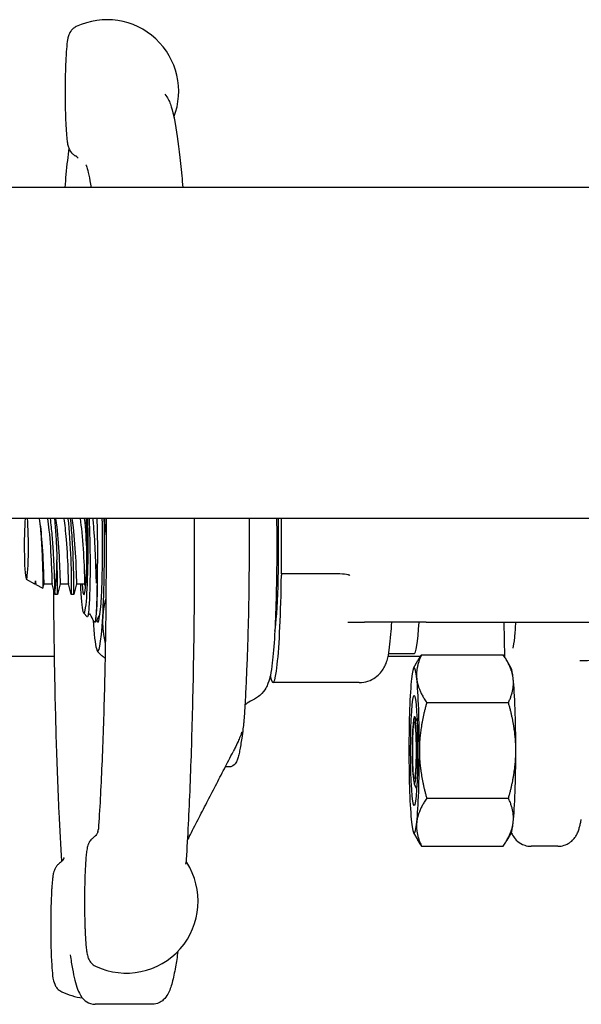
# Model space of a CAD drawing. Header units: inches. Extents: x 18 to 846, y -44 to 561.
# Tile 556 of 637: x 775.96 to 778.5, y 273.51 to 277.97. Entities that reach past the tile are written whole.
import ezdxf

# ---------------------------------------------------------------- set-up
doc = ezdxf.new("R2010")
doc.units = ezdxf.units.IN
doc.header["$LTSCALE"] = 24
doc.header["$MEASUREMENT"] = 0
doc.layers.add('Visible (ANSI)', color=7, linetype='Continuous', lineweight=30)

msp = doc.modelspace()

# ---------------------------------------------------------------- linework, layer by layer
at = {"layer": 'Visible (ANSI)'}
for p, q in [((781.17368, 277.2065), (751.36118, 277.2065)), ((781.17368, 275.7065), (751.36118, 275.7065)), ((777.14481, 275.4565), (777.14481, 275.7065)), ((775.98765, 275.43242), (776.0252, 275.41161)), ((777.14481, 275.4565), (777.14441, 275.4565)), ((777.2785, 275.4565), (777.14481, 275.4565)), ((777.37235, 275.4565), (777.2785, 275.4565)), ((776.02558, 275.4115), (776.03029, 275.4115)), ((776.03119, 275.40829), (776.06202, 275.3912)), ((776.0673, 275.4115), (776.10428, 275.4115)), ((776.14129, 275.4115), (776.17827, 275.4115)), ((776.21528, 275.4115), (776.25226, 275.4115)), ((776.12871, 275.36275), (776.11687, 275.36275)), ((776.2027, 275.36275), (776.19087, 275.36275)), ((776.24774, 275.27803), (776.26347, 275.26224)), ((776.27064, 275.2731), (776.26552, 275.26319)), ((776.29921, 275.23775), (776.29866, 275.23775)), ((777.44524, 275.23775), (777.51998, 275.23775)), ((777.79974, 275.23775), (777.51998, 275.23775)), ((777.79974, 275.23775), (778.92249, 275.23775)), ((778.15261, 275.23775), (778.1547, 275.08122)), ((777.11563, 275.2065), (777.11448, 275.2065)), ((776.30916, 275.10857), (776.31157, 275.10501)), ((776.114, 275.0815), (772.61118, 275.0815)), ((777.77352, 275.0815), (777.62719, 275.0815)), ((777.74595, 275.094), (777.62968, 275.094)), ((777.74285, 275.02923), (777.7625, 275.06355)), ((777.77888, 275.08951), (778.14915, 275.08951)), ((778.15469, 275.0815), (778.15452, 275.0815)), ((778.18518, 275.02923), (778.16553, 275.06355)), ((777.49646, 274.964), (777.10574, 274.964)), ((777.80261, 274.87301), (778.17288, 274.87301)), ((776.90489, 274.5815), (776.88928, 274.5815)), ((777.80261, 274.44), (778.17288, 274.44)), ((777.74285, 274.28377), (777.7625, 274.24946)), ((778.18518, 274.28377), (778.16553, 274.24946)), ((777.77888, 274.22349), (778.14915, 274.22349)), ((778.39624, 274.22225), (778.27614, 274.22225)), ((776.55934, 273.5065), (776.29986, 273.5065))]:
    msp.add_line(p, q, dxfattribs=at)
for centre, start, end in [((776.3535, 277.64164), 338.84447, 115.43152), ((776.44141, 273.97281), 244.56848, 32.81827), ((776.28816, 273.85682), 244.56848, 261.81583)]:
    msp.add_arc(centre, 0.325, start, end, dxfattribs=at)
for centre, major_axis, ratio, start_param, end_param in [((775.98798, 275.5815), (0, -0.14917), 0.0632779, 3.7188468, 8.8475238), ((776.24896, 275.5815), (0, -0.30408), 0.0632779, 5.3056376, 8.277611), ((776.24896, 275.5815), (0, -0.21875), 0.0632779, 5.602502, 8.4622272), ((776.31197, 275.5815), (0, -0.34375), 0.0632779, 6.0532879, 8.2261502), ((776.31197, 275.5815), (0, 0.475), 0.0632779, 3.9732017, 4.978683), ((777.10574, 275.5815), (0, -0.40625), 0.0632779, 0.3252319, 1.883563), ((776.11357, 275.5815), (0, -0.21875), 0.0632779, 0.2808441, 1.2855084), ((776.28855, 275.5815), (0, -0.34375), 0.0632779, 1.2716341, 1.3406181), ((776.02558, 275.5815), (0, -0.17), 0.0632779, 6.2481189, 6.6841413), ((777.10574, 275.5815), (0, -0.6175), 0.0632779, 5.9652364, 7.6399576), ((777.14441, 275.44869), (0, 0.00781), 0.0632779, 0, 1.3567723), ((776.31197, 275.5815), (0, -0.475), 0.0632779, 5.4928944, 6.0675968), ((776.31197, 275.5815), (0, -0.475), 0.0632779, 6.0675968, 7.1147944), ((777.74595, 275.5815), (0, -0.4875), 0.0632779, 0, 0.7881924), ((778.49098, 275.0836), (-0.09368, 0.00533), 0.2027313, 1.6443253, 3.1504144), ((777.74546, 274.6565), (0, 0.375), 0.0632779, 5.7595865, 6.8067841), ((778.18258, 274.6565), (0, 0.375), 0.0632779, 5.7595865, 6.1731428), ((777.74546, 274.6565), (0, -0.375), 0.0632779, 3.6651914, 4.712389), ((777.74546, 274.6565), (0, 0.375), 0.0632779, 4.712389, 5.7595865), ((778.18258, 274.6565), (0, -0.375), 0.0632779, 1.5707963, 2.6179939), ((777.74546, 274.6565), (0, -0.375), 0.0632779, 4.712389, 5.7595865), ((777.74595, 274.6565), (0, 0.175), 0.0632779, 4.6839401, 4.7463079), ((777.74546, 274.6565), (0, 0.375), 0.0632779, 3.6651914, 4.712389), ((778.18258, 274.6565), (0, -0.375), 0.0632779, 0.5235988, 1.5707963), ((777.74546, 274.6565), (0, -0.375), 0.0632779, 5.7595865, 6.8067841), ((778.18258, 274.6565), (0, -0.375), 0.0632779, 0.1100426, 0.5235988)]:
    msp.add_ellipse(centre, major_axis=major_axis, ratio=ratio, start_param=start_param, end_param=end_param, dxfattribs=at)
for centre, major_axis in [((777.74546, 274.6565), (0, 0.25014)), ((777.74595, 274.6565), (0, -0.12866)), ((777.74595, 274.6565), (0, -0.12866))]:
    msp.add_ellipse(centre, major_axis=major_axis, ratio=0.0632779, dxfattribs=at)
for points, knots in [([(776.21393, 277.93515), (776.20773, 277.9322), (776.20299, 277.92876), (776.19454, 277.9214), (776.19148, 277.91762), (776.18616, 277.91022), (776.1844, 277.90689), (776.18099, 277.89984), (776.17985, 277.89665), (776.17673, 277.88706), (776.17573, 277.88198), (776.17253, 277.86425), (776.17106, 277.85056), (776.16831, 277.81664), (776.16716, 277.79677), (776.16532, 277.75256), (776.16464, 277.72826), (776.16379, 277.67758), (776.16364, 277.65121), (776.16376, 277.62368), (776.16376, 277.62224), (776.16377, 277.62082)], [3.4379786, 3.4379786, 3.4379786, 3.4379786, 3.4630004, 3.4630004, 3.4956563, 3.4956563, 3.5379126, 3.5379126, 3.6000774, 3.6000774, 3.7455661, 3.7455661, 4.0710037, 4.0710037, 4.3964413, 4.3964413, 4.7218789, 4.7218789, 5.0473165, 5.0473165, 5.0651667, 5.0651667, 5.0651667, 5.0651667]), ([(776.16377, 277.62082), (776.16379, 277.6178), (776.1638, 277.61477), (776.16384, 277.6087), (776.16386, 277.60565), (776.1639, 277.59954), (776.16393, 277.59648), (776.16399, 277.59036), (776.16402, 277.5873), (776.1641, 277.58119), (776.16415, 277.57815), (776.16421, 277.57514)], [-1.5707963, -1.5707963, -1.5707963, -1.5707963, -0.3141593, -0.3141593, 0.9424778, 0.9424778, 2.1991149, 2.1991149, 3.4557519, 3.4557519, 4.712389, 4.712389, 4.712389, 4.712389]), ([(776.61573, 277.62972), (776.62981, 277.61354), (776.6349, 277.59967), (776.65184, 277.55201), (776.66024, 277.51156), (776.67713, 277.40403), (776.68503, 277.33771), (776.69403, 277.24247), (776.69563, 277.22476), (776.6972, 277.2065)], [2.94788884, 2.94788884, 2.94788884, 2.94788884, 3.05150381, 3.05150381, 3.2584101, 3.2584101, 3.46531639, 3.46531639, 3.51074709, 3.51074709, 3.51074709, 3.51074709]), ([(776.16421, 277.57514), (776.16444, 277.56193), (776.16475, 277.54902), (776.16551, 277.52414), (776.16595, 277.51218), (776.16697, 277.4895), (776.16754, 277.47879), (776.16881, 277.45884), (776.1695, 277.4496), (776.17101, 277.43271), (776.17183, 277.42507), (776.17275, 277.41808)], [5.25617167, 5.25617167, 5.25617167, 5.25617167, 5.42571077, 5.42571077, 5.59524987, 5.59524987, 5.76478897, 5.76478897, 5.93432807, 5.93432807, 6.10386717, 6.10386717, 6.10386717, 6.10386717]), ([(776.18033, 277.38487), (776.17585, 277.34903), (776.17153, 277.30933), (776.16556, 277.24683), (776.16376, 277.22701), (776.162, 277.2065)], [3.87643293, 3.87643293, 3.87643293, 3.87643293, 3.99231944, 3.99231944, 4.04335873, 4.04335873, 4.04335873, 4.04335873]), ([(776.17275, 277.41808), (776.17321, 277.41463), (776.1737, 277.41136), (776.1748, 277.40501), (776.1754, 277.40194), (776.17687, 277.39565), (776.17771, 277.39246), (776.1802, 277.38505), (776.18168, 277.3809), (776.18748, 277.37074), (776.19065, 277.3655), (776.2008, 277.35605), (776.2048, 277.35288), (776.21006, 277.34993)], [-1.5707963, -1.5707963, -1.5707963, -1.5707963, -1.0550107, -1.0550107, -0.5392251, -0.5392251, -0.0234395, -0.0234395, 0.4923462, 0.4923462, 0.8482415, 0.8482415, 1.0081318, 1.0081318, 1.0081318, 1.0081318]), ([(776.22243, 277.33978), (776.22243, 277.33978), (776.2224, 277.33982), (776.22219, 277.34012), (776.22185, 277.34067), (776.21985, 277.34276), (776.21893, 277.34367), (776.21587, 277.3462), (776.21378, 277.34784), (776.21006, 277.34993)], [0.18788815, 0.18788815, 0.18788815, 0.18788815, 0.21363861, 0.21363861, 0.28485148, 0.28485148, 0.32045792, 0.32045792, 0.35606435, 0.35606435, 0.35606435, 0.35606435]), ([(776.2579, 277.30978), (776.2579, 277.30978), (776.25982, 277.30576), (776.26728, 277.28267), (776.27442, 277.25016), (776.28106, 277.2065)], [2.99016797, 2.99016797, 2.99016797, 2.99016797, 3.06881431, 3.06881431, 3.2692557, 3.2692557, 3.2692557, 3.2692557]), ([(776.04571, 275.7065), (776.04782, 275.69267), (776.04976, 275.6764), (776.05355, 275.63756), (776.0553, 275.61482), (776.05824, 275.56782), (776.0594, 275.544), (776.06118, 275.49843), (776.06178, 275.47714), (776.06251, 275.43997), (776.06263, 275.42452), (776.06258, 275.40161), (776.06241, 275.39448), (776.06213, 275.39146), (776.06208, 275.39116), (776.06202, 275.3912)], [-3.7202337, -3.7202337, -3.7202337, -3.7202337, -3.5648477, -3.5648477, -3.385163, -3.385163, -3.2033156, -3.2033156, -3.0193061, -3.0193061, -2.8331349, -2.8331349, -2.6448024, -2.6448024, -2.5950458, -2.5950458, -2.5950458, -2.5950458]), ([(776.04635, 275.70641), (776.05109, 275.67847), (776.05518, 275.6397), (776.05829, 275.59892), (776.0623, 275.54624), (776.06465, 275.49151), (776.06584, 275.45584), (776.06678, 275.42764), (776.06704, 275.41191), (776.06729, 275.41164)], [14.8818627, 14.8818627, 14.8818627, 14.8818627, 15.6053465, 15.6053465, 15.6053465, 16.5398213, 16.5398213, 16.5398213, 17.2787596, 17.2787596, 17.2787596, 17.2787596]), ([(776.08334, 275.70626), (776.08588, 275.69148), (776.08824, 275.6737), (776.09035, 275.6539), (776.09544, 275.60599), (776.09901, 275.54742), (776.10109, 275.50081), (776.10316, 275.4542), (776.10379, 275.42069), (776.10414, 275.41321), (776.10419, 275.41226), (776.10423, 275.41173), (776.10427, 275.41161)], [14.8818627, 14.8818627, 14.8818627, 14.8818627, 15.268037, 15.268037, 15.268037, 16.2025341, 16.2025341, 16.2025341, 17.1369694, 17.1369694, 17.1369694, 17.2556086, 17.2556086, 17.2556086, 17.2556086]), ([(776.1174, 275.37132), (776.11735, 275.3776), (776.11724, 275.38651), (776.1168, 275.40904), (776.11647, 275.4225), (776.11536, 275.45911), (776.11444, 275.48366), (776.11192, 275.53624), (776.11035, 275.56372), (776.10648, 275.61794), (776.10424, 275.64417), (776.10019, 275.68192), (776.09862, 275.69476), (776.09697, 275.7065)], [-3.1722778, -3.1722778, -3.1722778, -3.1722778, -3.0186699, -3.0186699, -2.8665315, -2.8665315, -2.6554083, -2.6554083, -2.4471425, -2.4471425, -2.2417348, -2.2417348, -2.1246923, -2.1246923, -2.1246923, -2.1246923]), ([(776.11514, 275.7065), (776.11595, 275.69906), (776.11673, 275.69125), (776.11971, 275.65874), (776.12161, 275.63188), (776.12476, 275.57593), (776.12597, 275.54736), (776.12685, 275.51994)], [-0.5023483, -0.5023483, -0.5023483, -0.5023483, -0.43062442, -0.43062442, -0.2163901, -0.2163901, 0, 0, 0, 0]), ([(776.12035, 275.70649), (776.12066, 275.70472), (776.12096, 275.70291), (776.12125, 275.70104), (776.12728, 275.66341), (776.13208, 275.60769), (776.13524, 275.55539), (776.13839, 275.50309), (776.1399, 275.45547), (776.1406, 275.43091), (776.14096, 275.41822), (776.14112, 275.41185), (776.14129, 275.41183)], [21.165048, 21.165048, 21.165048, 21.165048, 21.2112724, 21.2112724, 21.2112724, 22.1453793, 22.1453793, 22.1453793, 23.0794254, 23.0794254, 23.0794254, 23.5619449, 23.5619449, 23.5619449, 23.5619449]), ([(776.15734, 275.70635), (776.16155, 275.68153), (776.16526, 275.64826), (776.16821, 275.61243), (776.17248, 275.56038), (776.17511, 275.50417), (776.17649, 275.46548), (776.17767, 275.43249), (776.17798, 275.41293), (776.17826, 275.41163)], [21.165048, 21.165048, 21.165048, 21.165048, 21.8082248, 21.8082248, 21.8082248, 22.7422928, 22.7422928, 22.7422928, 23.5387939, 23.5387939, 23.5387939, 23.5387939]), ([(776.17656, 275.7065), (776.17657, 275.70644), (776.17658, 275.70638), (776.17658, 275.70632), (776.18234, 275.65381), (776.18652, 275.58484), (776.18889, 275.5232), (776.19125, 275.46157), (776.19181, 275.40844), (776.19157, 275.38213), (776.19144, 275.3683), (776.19111, 275.36202), (776.19079, 275.36323)], [21.382903, 21.382903, 21.382903, 21.382903, 21.3838943, 21.3838943, 21.3838943, 22.2609286, 22.2609286, 22.2609286, 23.1379094, 23.1379094, 23.1379094, 23.5986856, 23.5986856, 23.5986856, 23.5986856]), ([(776.2027, 275.36275), (776.20329, 275.36277), (776.20385, 275.3916), (776.20305, 275.43959), (776.20222, 275.48852), (776.19993, 275.55646), (776.19576, 275.61976), (776.19371, 275.6508), (776.19122, 275.68044), (776.18838, 275.70631)], [-29.8451302, -29.8451302, -29.8451302, -29.8451302, -28.9802371, -28.9802371, -28.9802371, -28.0985528, -28.0985528, -28.0985528, -27.6660883, -27.6660883, -27.6660883, -27.6660883]), ([(776.19433, 275.7063), (776.19631, 275.69483), (776.19818, 275.68152), (776.1999, 275.66679), (776.20524, 275.62103), (776.20912, 275.5626), (776.21146, 275.51403), (776.2138, 275.46547), (776.21462, 275.42796), (776.21502, 275.41594), (776.21512, 275.413), (776.2152, 275.4116), (776.21528, 275.41168)], [27.4482333, 27.4482333, 27.4482333, 27.4482333, 27.7487513, 27.7487513, 27.7487513, 28.6824367, 28.6824367, 28.6824367, 29.6160625, 29.6160625, 29.6160625, 29.8451302, 29.8451302, 29.8451302, 29.8451302]), ([(776.23134, 275.7065), (776.23722, 275.67199), (776.24205, 275.62014), (776.24534, 275.56943), (776.24877, 275.51665), (776.25054, 275.46639), (776.25138, 275.43802), (776.25187, 275.42152), (776.25206, 275.41265), (776.25225, 275.41186)], [27.4482333, 27.4482333, 27.4482333, 27.4482333, 28.3454342, 28.3454342, 28.3454342, 29.2790815, 29.2790815, 29.2790815, 29.8219792, 29.8219792, 29.8219792, 29.8219792]), ([(776.25055, 275.70647), (776.25534, 275.66253), (776.2591, 275.60738), (776.26156, 275.55437), (776.26188, 275.54738), (776.26218, 275.54045), (776.26246, 275.53359)], [27.6660883, 27.6660883, 27.6660883, 27.6660883, 28.39867809, 28.39867809, 28.39867809, 28.49525433, 28.49525433, 28.49525433, 28.49525433]), ([(776.27205, 275.70376), (776.27352, 275.67257), (776.27465, 275.63927), (776.2762, 275.57095), (776.27662, 275.53641), (776.27676, 275.46326), (776.27634, 275.42583), (776.27466, 275.35943), (776.27341, 275.33118), (776.27033, 275.28773), (776.26853, 275.27304), (776.26559, 275.26251), (776.26452, 275.26118), (776.26347, 275.26224)], [-5.0704915, -5.0704915, -5.0704915, -5.0704915, -4.8092414, -4.8092414, -4.5465572, -4.5465572, -4.2346915, -4.2346915, -3.9208419, -3.9208419, -3.6050086, -3.6050086, -3.4319837, -3.4319837, -3.4319837, -3.4319837]), ([(776.30524, 275.42565), (776.3043, 275.46395), (776.3029, 275.50512), (776.29897, 275.59024), (776.29645, 275.63343), (776.29254, 275.68522), (776.29167, 275.696), (776.29077, 275.7065)], [-1.59923361, -1.59923361, -1.59923361, -1.59923361, -1.27914254, -1.27914254, -0.94996665, -0.94996665, -0.86105781, -0.86105781, -0.86105781, -0.86105781]), ([(776.30715, 275.7065), (776.30718, 275.70563), (776.30722, 275.70475), (776.30812, 275.68102), (776.3088, 275.65725), (776.31011, 275.58979), (776.3103, 275.5456), (776.30973, 275.50308)], [-0.52692805, -0.52692805, -0.52692805, -0.52692805, -0.51973951, -0.51973951, -0.33275492, -0.33275492, 0, 0, 0, 0]), ([(776.34908, 275.7065), (776.34911, 275.69996), (776.34914, 275.69342), (776.34965, 275.55856), (776.34924, 275.4294), (776.34667, 275.17556), (776.34451, 275.05089), (776.33852, 274.81199), (776.3347, 274.69777), (776.32559, 274.48528), (776.3203, 274.38701), (776.31442, 274.29914)], [4.37524391, 4.37524391, 4.37524391, 4.37524391, 4.38638429, 4.38638429, 4.60474371, 4.60474371, 4.82310313, 4.82310313, 5.04146255, 5.04146255, 5.25982197, 5.25982197, 5.25982197, 5.25982197]), ([(776.74894, 275.7065), (776.74897, 275.69831), (776.749, 275.69012), (776.74947, 275.54053), (776.74897, 275.3984), (776.7461, 275.1189), (776.74373, 274.98153), (776.73723, 274.71757), (776.73309, 274.591), (776.72323, 274.35415), (776.7175, 274.24389), (776.7111, 274.14415)], [4.38405364, 4.38405364, 4.38405364, 4.38405364, 4.39625941, 4.39625941, 4.60688023, 4.60688023, 4.81750105, 4.81750105, 5.02812188, 5.02812188, 5.2387427, 5.2387427, 5.2387427, 5.2387427]), ([(776.99702, 275.7065), (776.99703, 275.70506), (776.99704, 275.70362), (776.99711, 275.68744), (776.99718, 275.67269), (776.99725, 275.65796)], [0.50824411, 0.50824411, 0.50824411, 0.50824411, 0.51922726, 0.51922726, 0.63187952, 0.63187952, 0.63187952, 0.63187952]), ([(777.1221, 275.7065), (777.12291, 275.64753), (777.12314, 275.5872), (777.12241, 275.46339), (777.12139, 275.40122), (777.11811, 275.28346), (777.11584, 275.22846), (777.11016, 275.13046), (777.1067, 275.0874), (777.10015, 275.03188), (777.09755, 275.01387), (777.09144, 274.98512), (777.08905, 274.97449), (777.0807, 274.95342), (777.07779, 274.94673), (777.06775, 274.92963), (777.06094, 274.91878), (777.03797, 274.89835), (777.02698, 274.89032), (777.01215, 274.88383)], [1.6097398, 1.6097398, 1.6097398, 1.6097398, 2.0593793, 2.0593793, 2.5355448, 2.5355448, 3.0157255, 3.0157255, 3.5114762, 3.5114762, 3.8103614, 3.8103614, 4.0031884, 4.0031884, 4.0781954, 4.0781954, 4.1539078, 4.1539078, 4.1960154, 4.1960154, 4.1960154, 4.1960154]), ([(776.99725, 275.65796), (776.99748, 275.61342), (776.9975, 275.56865), (776.99717, 275.47946), (776.99681, 275.43504), (776.9957, 275.34742), (776.99495, 275.30421), (776.99309, 275.21981), (776.99198, 275.17862), (776.9894, 275.09903), (776.98793, 275.06064), (776.98631, 275.024)], [4.3672418, 4.3672418, 4.3672418, 4.3672418, 4.50530067, 4.50530067, 4.64335954, 4.64335954, 4.78141842, 4.78141842, 4.91947729, 4.91947729, 5.05753616, 5.05753616, 5.05753616, 5.05753616]), ([(776.1287, 275.36287), (776.12919, 275.36313), (776.12968, 275.38237), (776.12936, 275.4169), (776.1291, 275.44411), (776.12834, 275.4803), (776.12685, 275.51994)], [-23.5619449, -23.5619449, -23.5619449, -23.5619449, -22.842934, -22.842934, -22.842934, -22.2764365, -22.2764365, -22.2764365, -22.2764365]), ([(776.2992, 275.23788), (776.30211, 275.23815), (776.305, 275.26132), (776.30703, 275.30402), (776.3093, 275.35198), (776.31043, 275.42395), (776.30973, 275.50308)], [-12.5663706, -12.5663706, -12.5663706, -12.5663706, -11.9350203, -11.9350203, -11.9350203, -11.2257525, -11.2257525, -11.2257525, -11.2257525]), ([(776.30933, 275.48019), (776.30973, 275.39456), (776.30793, 275.32026), (776.30499, 275.27812), (776.30315, 275.25163), (776.30089, 275.23805), (776.29863, 275.23804)], [5.0115512, 5.0115512, 5.0115512, 5.0115512, 5.7936548, 5.7936548, 5.7936548, 6.2853274, 6.2853274, 6.2853274, 6.2853274]), ([(776.30933, 275.48019), (776.30869, 275.44945), (776.30767, 275.42803), (776.30677, 275.41704), (776.30656, 275.41509), (776.30631, 275.41395), (776.30626, 275.41374), (776.30618, 275.41357), (776.30616, 275.41354), (776.30612, 275.4135), (776.30611, 275.41349), (776.30609, 275.41349), (776.30608, 275.41349), (776.30607, 275.41349), (776.30606, 275.41349), (776.30604, 275.4135), (776.30604, 275.41351), (776.30602, 275.41353), (776.30601, 275.41355), (776.30596, 275.41362), (776.30593, 275.41372), (776.30559, 275.41508), (776.30539, 275.41957), (776.30524, 275.42565)], [-0.32425255, -0.32425255, -0.32425255, -0.32425255, -0.13434383, -0.13434383, -0.07553483, -0.07553483, -0.06406424, -0.06406424, -0.06072925, -0.06072925, -0.05932586, -0.05932586, -0.05850628, -0.05850628, -0.05780445, -0.05780445, -0.05699234, -0.05699234, -0.05569314, -0.05569314, -0.05100977, -0.05100977, 0, 0, 0, 0]), ([(776.03119, 275.40829), (776.03114, 275.40831), (776.0311, 275.4084), (776.0307, 275.40978), (776.03031, 275.41534), (776.02978, 275.42499)], [-0.19143984, -0.19143984, -0.19143984, -0.19143984, -0.17106186, -0.17106186, 0, 0, 0, 0]), ([(777.44999, 275.4507), (777.44948, 275.45093), (777.44899, 275.45112), (777.44406, 275.45285), (777.43491, 275.45426), (777.40599, 275.45614), (777.38989, 275.4565), (777.37235, 275.4565)], [0.01028684, 0.01028684, 0.01028684, 0.01028684, 0.01590204, 0.01590204, 0.08584187, 0.08584187, 0.15193376, 0.15193376, 0.15193376, 0.15193376]), ([(777.45409, 275.44869), (777.45404, 275.44872), (777.45399, 275.44874), (777.45265, 275.44943), (777.45133, 275.45008), (777.44999, 275.4507)], [-0.566346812, -0.566346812, -0.566346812, -0.566346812, -0.565454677, -0.565454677, -0.542430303, -0.542430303, -0.542430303, -0.542430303]), ([(776.11061, 275.38703), (776.11132, 275.27138), (776.11266, 275.1567), (776.11671, 274.9248), (776.11951, 274.80797), (776.12642, 274.58437), (776.13054, 274.47759), (776.13897, 274.29842), (776.14307, 274.22348), (776.14749, 274.15359)], [5.07528858, 5.07528858, 5.07528858, 5.07528858, 5.2481423, 5.2481423, 5.43313185, 5.43313185, 5.61812139, 5.61812139, 5.76472933, 5.76472933, 5.76472933, 5.76472933]), ([(776.27396, 275.27482), (776.27261, 275.27482), (776.27153, 275.27411), (776.27071, 275.2733), (776.27064, 275.27311), (776.27064, 275.2731)], [0, 0, 0, 0, 0.030145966, 0.030145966, 0.058630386, 0.058630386, 0.058630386, 0.058630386]), ([(776.27727, 275.2731), (776.27727, 275.27311), (776.27721, 275.2733), (776.27636, 275.27412), (776.27529, 275.27482), (776.27396, 275.27482)], [0, 0, 0, 0, 0.028845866, 0.028845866, 0.058632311, 0.058632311, 0.058632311, 0.058632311]), ([(776.29863, 275.23775), (776.29707, 275.23784), (776.29582, 275.23864), (776.29439, 275.24002), (776.29402, 275.24067), (776.2937, 275.24129)], [0, 0, 0, 0, 0.032886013, 0.032886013, 0.066338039, 0.066338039, 0.066338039, 0.066338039]), ([(776.30417, 275.24129), (776.30385, 275.24068), (776.30348, 275.24005), (776.30208, 275.23866), (776.30082, 275.23784), (776.29924, 275.23775)], [0, 0, 0, 0, 0.032842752, 0.032842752, 0.066334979, 0.066334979, 0.066334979, 0.066334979]), ([(776.32171, 275.27418), (776.32143, 275.27401), (776.3212, 275.27384), (776.32066, 275.2733), (776.32059, 275.27311), (776.32059, 275.2731)], [0.019805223, 0.019805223, 0.019805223, 0.019805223, 0.030145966, 0.030145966, 0.058630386, 0.058630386, 0.058630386, 0.058630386]), ([(777.49646, 274.964), (777.5104, 274.964), (777.52424, 274.96644), (777.5494, 274.97473), (777.56032, 274.98071), (777.57992, 274.99428), (777.58743, 275.00181), (777.60057, 275.01695), (777.60504, 275.02406), (777.61316, 275.03829), (777.61585, 275.04465), (777.62203, 275.06057), (777.62408, 275.06833), (777.62975, 275.09187), (777.63202, 275.1067), (777.63646, 275.14134), (777.63839, 275.16072), (777.64155, 275.19951), (777.64283, 275.21798), (777.644, 275.23775)], [0, 0, 0, 0, 0.02084755, 0.02084755, 0.04377741, 0.04377741, 0.07280866, 0.07280866, 0.11055674, 0.11055674, 0.16168648, 0.16168648, 0.2568069, 0.2568069, 0.45868216, 0.45868216, 0.66055741, 0.66055741, 0.81896321, 0.81896321, 0.81896321, 0.81896321]), ([(778.20519, 275.23775), (778.20358, 275.21168), (778.20179, 275.18876), (778.1976, 275.14627), (778.19489, 275.12844), (778.19309, 275.12002), (778.19284, 275.11908), (778.19284, 275.11908)], [3.91569922, 3.91569922, 3.91569922, 3.91569922, 4.14176877, 4.14176877, 4.42543114, 4.42543114, 4.49102049, 4.49102049, 4.49102049, 4.49102049]), ([(776.98631, 275.024), (776.9848, 274.99004), (776.98331, 274.95599), (776.98097, 274.90588), (776.98018, 274.88926), (776.9785, 274.85683), (776.97753, 274.83927), (776.97654, 274.82597)], [0, 0, 0, 0, 0.31612887, 0.31612887, 0.47444343, 0.47444343, 0.63327348, 0.63327348, 0.63327348, 0.63327348]), ([(777.01215, 274.88383), (776.99993, 274.87849), (776.9906, 274.87206), (776.98182, 274.86475), (776.98023, 274.86334), (776.97875, 274.86196)], [0.293981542, 0.293981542, 0.293981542, 0.293981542, 0.318951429, 0.318951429, 0.325048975, 0.325048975, 0.325048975, 0.325048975]), ([(776.97654, 274.82597), (776.97635, 274.8234), (776.97616, 274.82084), (776.97577, 274.81575), (776.97558, 274.81323), (776.97519, 274.80822), (776.97499, 274.80573), (776.97459, 274.80078), (776.9744, 274.79833), (776.974, 274.79346), (776.9738, 274.79104), (776.9736, 274.78864)], [5.310957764, 5.310957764, 5.310957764, 5.310957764, 5.322857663, 5.322857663, 5.334757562, 5.334757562, 5.346657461, 5.346657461, 5.358557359, 5.358557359, 5.370457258, 5.370457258, 5.370457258, 5.370457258]), ([(777.75534, 274.74322), (777.75452, 274.7607), (777.75349, 274.77552), (777.75118, 274.79746), (777.74994, 274.80468), (777.74739, 274.81083), (777.74612, 274.81005), (777.74374, 274.80092), (777.74265, 274.793), (777.74101, 274.77422), (777.74041, 274.76509), (777.73941, 274.74477), (777.73901, 274.73377), (777.73872, 274.72204)], [0, 0, 0, 0, 0.16599281, 0.16599281, 0.32480125, 0.32480125, 0.47642401, 0.47642401, 0.62086036, 0.62086036, 0.72113077, 0.72113077, 0.81770131, 0.81770131, 0.81770131, 0.81770131]), ([(776.9736, 274.78864), (776.97331, 274.78526), (776.97298, 274.78136), (776.97231, 274.77485), (776.972, 274.77218), (776.97106, 274.76425), (776.97043, 274.75933), (776.96791, 274.73994), (776.96594, 274.72628), (776.9624, 274.70223), (776.96077, 274.69177), (776.95926, 274.68189)], [0, 0, 0, 0, 0.04382589, 0.04382589, 0.09337467, 0.09337467, 0.17889569, 0.17889569, 0.4355019, 0.4355019, 0.63439434, 0.63439434, 0.63439434, 0.63439434]), ([(776.96484, 274.74135), (776.96484, 274.74135), (776.96484, 274.74135), (776.96484, 274.74135), (776.96483, 274.74132), (776.9648, 274.74123), (776.96479, 274.74119), (776.96474, 274.74104), (776.9647, 274.74089), (776.96459, 274.74057), (776.96454, 274.74038), (776.96423, 274.73942), (776.96395, 274.73856), (776.96314, 274.73611), (776.96259, 274.73448), (776.96043, 274.72828), (776.95871, 274.72373), (776.95395, 274.71167), (776.95081, 274.70432), (776.94284, 274.68642), (776.93792, 274.67611), (776.93033, 274.66096), (776.92764, 274.65576), (776.92501, 274.65066)], [0.45214199, 0.45214199, 0.45214199, 0.45214199, 0.4521888, 0.4521888, 0.45383941, 0.45383941, 0.45466034, 0.45466034, 0.45632899, 0.45632899, 0.45797968, 0.45797968, 0.46467285, 0.46467285, 0.47775562, 0.47775562, 0.51475449, 0.51475449, 0.57907967, 0.57907967, 0.6785208, 0.6785208, 0.73340193, 0.73340193, 0.73340193, 0.73340193]), ([(777.73872, 274.72204), (777.73856, 274.71566), (777.73832, 274.70666), (777.73792, 274.6823), (777.73781, 274.66936), (777.73781, 274.65615)], [0, 0, 0, 0, 0.05228677, 0.05228677, 0.11087716, 0.11087716, 0.11087716, 0.11087716]), ([(777.75702, 274.66244), (777.75698, 274.67864), (777.75679, 274.69473), (777.7561, 274.72517), (777.75566, 274.73644), (777.75534, 274.74322)], [0.01246833, 0.01246833, 0.01246833, 0.01246833, 0.1360692, 0.1360692, 0.26007634, 0.26007634, 0.26007634, 0.26007634]), ([(776.95926, 274.68189), (776.95773, 274.67183), (776.95615, 274.66263), (776.9529, 274.64591), (776.95122, 274.63839), (776.94765, 274.62481), (776.94578, 274.61878), (776.94125, 274.60744), (776.93887, 274.60215), (776.92927, 274.5902), (776.91944, 274.5815), (776.90489, 274.5815)], [5.62387886, 5.62387886, 5.62387886, 5.62387886, 5.70247898, 5.70247898, 5.78107911, 5.78107911, 5.85967924, 5.85967924, 5.93827936, 5.93827936, 6.01687949, 6.01687949, 6.01687949, 6.01687949]), ([(777.73781, 274.65615), (777.73782, 274.64294), (777.73793, 274.63001), (777.73834, 274.60569), (777.73858, 274.5967), (777.73874, 274.59034)], [0, 0, 0, 0, 0.10065299, 0.10065299, 0.19048563, 0.19048563, 0.19048563, 0.19048563]), ([(777.7606, 274.58433), (777.76013, 274.59834), (777.75954, 274.61318), (777.75882, 274.62842), (777.75829, 274.63965), (777.75769, 274.65106), (777.75702, 274.66244)], [-6.709059, -6.709059, -6.709059, -6.709059, -6.4443529, -6.4443529, -6.4443529, -6.24926636, -6.24926636, -6.24926636, -6.24926636]), ([(776.72617, 274.26624), (776.73944, 274.29186), (776.7527, 274.31748), (776.77923, 274.36873), (776.79249, 274.39436), (776.81901, 274.44561), (776.83227, 274.47124), (776.85877, 274.52249), (776.87203, 274.54812), (776.89852, 274.59939), (776.91177, 274.62502), (776.92501, 274.65066)], [0.9601047, 0.9601047, 0.9601047, 0.9601047, 1.233998, 1.233998, 1.5078914, 1.5078914, 1.7817848, 1.7817848, 2.0556781, 2.0556781, 2.3295715, 2.3295715, 2.3295715, 2.3295715]), ([(777.75537, 274.5706), (777.75569, 274.5774), (777.75612, 274.58871), (777.7568, 274.61921), (777.75699, 274.63532), (777.75702, 274.65152)], [0, 0, 0, 0, 0.0644022, 0.0644022, 0.12859969, 0.12859969, 0.12859969, 0.12859969]), ([(777.73874, 274.59034), (777.73915, 274.57415), (777.73976, 274.55942), (777.74134, 274.53368), (777.74232, 274.52317), (777.74451, 274.50807), (777.74572, 274.50396), (777.74823, 274.50309), (777.74951, 274.50671), (777.75162, 274.51957), (777.75248, 274.52718), (777.75406, 274.54626), (777.75477, 274.55773), (777.75537, 274.5706)], [0, 0, 0, 0, 0.13293721, 0.13293721, 0.27303158, 0.27303158, 0.42028212, 0.42028212, 0.57468721, 0.57468721, 0.69201491, 0.69201491, 0.81309505, 0.81309505, 0.81309505, 0.81309505]), ([(777.75691, 274.4838), (777.7568, 274.48393), (777.75671, 274.48406), (777.75652, 274.48435), (777.75643, 274.48451), (777.75635, 274.48467)], [0.0131407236, 0.0131407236, 0.0131407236, 0.0131407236, 0.0144801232, 0.0144801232, 0.0160275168, 0.0160275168, 0.0160275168, 0.0160275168]), ([(778.39624, 274.22225), (778.40664, 274.22225), (778.41664, 274.22403), (778.43499, 274.22989), (778.4429, 274.23413), (778.45725, 274.24367), (778.46271, 274.24891), (778.47233, 274.25934), (778.47566, 274.26419), (778.48189, 274.27408), (778.48405, 274.27854), (778.48919, 274.28993), (778.49109, 274.29565), (778.49462, 274.30705), (778.4961, 274.31261), (778.49895, 274.32429), (778.50031, 274.3304), (778.50215, 274.3393), (778.50264, 274.34174), (778.50312, 274.34423)], [0, 0, 0, 0, 0.02074523, 0.02074523, 0.04463831, 0.04463831, 0.0756999, 0.0756999, 0.11609503, 0.11609503, 0.17226872, 0.17226872, 0.27773719, 0.27773719, 0.38320566, 0.38320566, 0.48867414, 0.48867414, 0.52734236, 0.52734236, 0.52734236, 0.52734236]), ([(776.312, 274.28737), (776.31234, 274.28837), (776.31263, 274.28934), (776.31314, 274.29119), (776.31336, 274.29208), (776.31372, 274.29376), (776.31386, 274.29456), (776.3141, 274.29605), (776.31419, 274.29674), (776.31433, 274.29802), (776.31438, 274.2986), (776.31442, 274.29914)], [0, 0, 0, 0, 0.010976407, 0.010976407, 0.021952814, 0.021952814, 0.03292922, 0.03292922, 0.043905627, 0.043905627, 0.054882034, 0.054882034, 0.054882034, 0.054882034]), ([(776.29213, 274.26208), (776.28711, 274.25849), (776.28358, 274.25495), (776.27816, 274.24872), (776.27626, 274.24598), (776.27322, 274.24115), (776.27209, 274.23905), (776.27022, 274.23526), (776.26949, 274.23358), (776.26824, 274.23048), (776.26772, 274.22907), (776.26727, 274.22774)], [3.45305761, 3.45305761, 3.45305761, 3.45305761, 3.48056469, 3.48056469, 3.50807178, 3.50807178, 3.53557887, 3.53557887, 3.56308596, 3.56308596, 3.59059305, 3.59059305, 3.59059305, 3.59059305]), ([(776.312, 274.28737), (776.31187, 274.28701), (776.31169, 274.28649), (776.3111, 274.28504), (776.3107, 274.28411), (776.3095, 274.28167), (776.30871, 274.28017), (776.30633, 274.2764), (776.30476, 274.27412), (776.30002, 274.26866), (776.29683, 274.26544), (776.29213, 274.26208)], [2.69259226, 2.69259226, 2.69259226, 2.69259226, 2.72009935, 2.72009935, 2.74760644, 2.74760644, 2.77511352, 2.77511352, 2.80262061, 2.80262061, 2.8301277, 2.8301277, 2.8301277, 2.8301277]), ([(778.18585, 274.28508), (778.18676, 274.2828), (778.18784, 274.28032), (778.19071, 274.27446), (778.19256, 274.27101), (778.19907, 274.26087), (778.20449, 274.25316), (778.2226, 274.23814), (778.23297, 274.23137), (778.25564, 274.22402), (778.26586, 274.22225), (778.27614, 274.22225)], [1.41507392, 1.41507392, 1.41507392, 1.41507392, 1.44243817, 1.44243817, 1.47257565, 1.47257565, 1.51836715, 1.51836715, 1.55027263, 1.55027263, 1.57079633, 1.57079633, 1.57079633, 1.57079633]), ([(776.26727, 274.22774), (776.26567, 274.22307), (776.26484, 274.2196), (776.26238, 274.20838), (776.26138, 274.20122), (776.25935, 274.18457), (776.25845, 274.17534), (776.25678, 274.15478), (776.25602, 274.1435), (776.25467, 274.11918), (776.25406, 274.10615), (776.25325, 274.08434), (776.25299, 274.07613), (776.25276, 274.06767)], [-1.5707963, -1.5707963, -1.5707963, -1.5707963, -1.0326882, -1.0326882, 0.2239488, 0.2239488, 1.4805859, 1.4805859, 2.737223, 2.737223, 3.99386, 3.99386, 4.712389, 4.712389, 4.712389, 4.712389]), ([(776.15897, 274.17209), (776.15897, 274.17209), (776.15893, 274.17194), (776.15866, 274.17113), (776.15839, 274.17031), (776.15742, 274.16807), (776.1569, 274.16695), (776.15496, 274.1633), (776.15327, 274.16034), (776.14746, 274.15338), (776.1441, 274.14983), (776.13889, 274.1461)], [2.65563816, 2.65563816, 2.65563816, 2.65563816, 2.68701796, 2.68701796, 2.72957609, 2.72957609, 2.75737501, 2.75737501, 2.799563, 2.799563, 2.8301277, 2.8301277, 2.8301277, 2.8301277]), ([(776.13889, 274.1461), (776.13349, 274.14225), (776.12983, 274.13847), (776.12343, 274.13091), (776.12126, 274.12738), (776.11733, 274.12032), (776.11602, 274.11717), (776.11301, 274.10923), (776.11201, 274.10535), (776.10982, 274.09603), (776.10892, 274.09083), (776.10725, 274.07949), (776.10652, 274.07342), (776.10515, 274.06017), (776.10452, 274.053), (776.10365, 274.04159), (776.10338, 274.03778), (776.10312, 274.03384)], [3.45305761, 3.45305761, 3.45305761, 3.45305761, 3.48254836, 3.48254836, 3.52095194, 3.52095194, 3.57308716, 3.57308716, 3.67099282, 3.67099282, 3.81410256, 3.81410256, 3.95721229, 3.95721229, 4.10032203, 4.10032203, 4.16860629, 4.16860629, 4.16860629, 4.16860629]), ([(776.71112, 274.14064), (776.71111, 274.14078), (776.7111, 274.14093), (776.71107, 274.14129), (776.71106, 274.14148), (776.71105, 274.14191), (776.71104, 274.14215), (776.71104, 274.14265), (776.71105, 274.14293), (776.71107, 274.14351), (776.71108, 274.14382), (776.7111, 274.14415)], [0, 0, 0, 0, 0.005871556, 0.005871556, 0.011743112, 0.011743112, 0.017614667, 0.017614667, 0.023486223, 0.023486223, 0.029357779, 0.029357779, 0.029357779, 0.029357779]), ([(776.71172, 274.15385), (776.712, 274.1533), (776.71231, 274.15272), (776.71318, 274.15115), (776.71379, 274.15011), (776.71454, 274.14895)], [3.284331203, 3.284331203, 3.284331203, 3.284331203, 3.294647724, 3.294647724, 3.310092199, 3.310092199, 3.310092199, 3.310092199]), ([(776.10312, 274.03384), (776.10296, 274.03156), (776.10282, 274.02922), (776.10254, 274.02445), (776.10241, 274.02202), (776.10216, 274.01712), (776.10203, 274.01464), (776.1018, 274.00968), (776.10168, 274.00718), (776.10145, 274.00221), (776.10134, 273.99973), (776.10123, 273.99727)], [-1.5707963, -1.5707963, -1.5707963, -1.5707963, -0.3141593, -0.3141593, 0.9424778, 0.9424778, 2.1991149, 2.1991149, 3.4557519, 3.4557519, 4.712389, 4.712389, 4.712389, 4.712389]), ([(776.25276, 274.06767), (776.25242, 274.05499), (776.25215, 274.04188), (776.25175, 274.01516), (776.25162, 274.00154), (776.25151, 273.97417), (776.25153, 273.96042), (776.25172, 273.93314), (776.25189, 273.91963), (776.25236, 273.8932), (776.25267, 273.88029), (776.25305, 273.86785)], [4.57754785, 4.57754785, 4.57754785, 4.57754785, 4.74708695, 4.74708695, 4.91662605, 4.91662605, 5.08616515, 5.08616515, 5.25570425, 5.25570425, 5.42524335, 5.42524335, 5.42524335, 5.42524335]), ([(776.10123, 273.99727), (776.10023, 273.97515), (776.09948, 273.95061), (776.09853, 273.89963), (776.09833, 273.87324), (776.09846, 273.82089), (776.0988, 273.79494), (776.09999, 273.74577), (776.10085, 273.72259), (776.10305, 273.68074), (776.10439, 273.66229), (776.10791, 273.62885), (776.10595, 273.62117), (776.11743, 273.59487), (776.11863, 273.59236), (776.12279, 273.58528), (776.12603, 273.58017), (776.13664, 273.57045), (776.14172, 273.56659), (776.1486, 273.56332)], [4.3596113, 4.3596113, 4.3596113, 4.3596113, 4.6928593, 4.6928593, 5.019356, 5.019356, 5.3446922, 5.3446922, 5.6720598, 5.6720598, 6.0087223, 6.0087223, 6.4055427, 6.4055427, 6.4422587, 6.4422587, 6.4916322, 6.4916322, 6.519411, 6.519411, 6.519411, 6.519411]), ([(776.25305, 273.86785), (776.25313, 273.865), (776.25323, 273.8622), (776.25342, 273.8567), (776.25353, 273.854), (776.25374, 273.84871), (776.25385, 273.84612), (776.25408, 273.84103), (776.25419, 273.83853), (776.25442, 273.83359), (776.25453, 273.83114), (776.25465, 273.82871)], [-1.5707963, -1.5707963, -1.5707963, -1.5707963, -0.3141593, -0.3141593, 0.9424778, 0.9424778, 2.1991149, 2.1991149, 3.4557519, 3.4557519, 4.712389, 4.712389, 4.712389, 4.712389]), ([(776.25465, 273.82871), (776.2552, 273.81687), (776.25583, 273.80575), (776.25722, 273.78521), (776.25798, 273.7758), (776.25965, 273.75874), (776.26056, 273.75112), (776.26271, 273.73706), (776.26376, 273.73094), (776.26722, 273.71926), (776.2685, 273.71499), (776.2741, 273.70429), (776.27692, 273.69911), (776.28764, 273.6882), (776.29335, 273.68334), (776.30185, 273.6793)], [5.61624837, 5.61624837, 5.61624837, 5.61624837, 5.79688089, 5.79688089, 5.97751341, 5.97751341, 6.15814594, 6.15814594, 6.33877846, 6.33877846, 6.42909472, 6.42909472, 6.48511744, 6.48511744, 6.51941098, 6.51941098, 6.51941098, 6.51941098]), ([(776.18674, 273.73029), (776.19006, 273.70727), (776.19345, 273.68625), (776.20046, 273.64812), (776.20407, 273.63104), (776.21171, 273.6004), (776.21569, 273.58689), (776.22511, 273.56199), (776.22999, 273.55065), (776.24923, 273.5254), (776.26907, 273.5065), (776.29986, 273.5065)], [6.13527112, 6.13527112, 6.13527112, 6.13527112, 6.21811512, 6.21811512, 6.30095912, 6.30095912, 6.38380312, 6.38380312, 6.46664713, 6.46664713, 6.54949113, 6.54949113, 6.54949113, 6.54949113]), ([(776.67474, 273.74656), (776.67121, 273.72082), (776.6676, 273.69737), (776.65906, 273.64897), (776.65409, 273.62557), (776.64318, 273.58529), (776.63781, 273.56874), (776.62415, 273.54387), (776.61877, 273.53523), (776.59852, 273.51684), (776.58066, 273.5065), (776.55934, 273.5065)], [5.583526, 5.583526, 5.583526, 5.583526, 5.67263019, 5.67263019, 5.78737996, 5.78737996, 5.90212972, 5.90212972, 5.9595046, 5.9595046, 6.01687949, 6.01687949, 6.01687949, 6.01687949])]:
    msp.add_open_spline(points, degree=3, knots=knots, dxfattribs=at)
for points in [[(776.27192, 275.7065), (776.27196, 275.70559), (776.27201, 275.70468), (776.27205, 275.70376)], [(776.02978, 275.42499), (776.03001, 275.41663), (776.03015, 275.41229), (776.03028, 275.41186)], [(776.03104, 275.40862), (776.03078, 275.4096), (776.03053, 275.41057), (776.03028, 275.41155)], [(776.06731, 275.4115), (776.06556, 275.40477), (776.06382, 275.39804), (776.06209, 275.39131)], [(776.1168, 275.3629), (776.11265, 275.37911), (776.10848, 275.39532), (776.10427, 275.41155)], [(776.1174, 275.37132), (776.11724, 275.3649), (776.11702, 275.36225), (776.1168, 275.36318)], [(776.1413, 275.4115), (776.13709, 275.39529), (776.13293, 275.3791), (776.12878, 275.3629)], [(776.19079, 275.3629), (776.18664, 275.37911), (776.18247, 275.39532), (776.17826, 275.41155)], [(776.21529, 275.4115), (776.21108, 275.39529), (776.20692, 275.3791), (776.20277, 275.3629)], [(776.25629, 275.39594), (776.25495, 275.40114), (776.2536, 275.40634), (776.25225, 275.41155)], [(776.2937, 275.24129), (776.28822, 275.25189), (776.28275, 275.2625), (776.27727, 275.2731)], [(776.32059, 275.2731), (776.31511, 275.2625), (776.30964, 275.25189), (776.30417, 275.24129)], [(777.74834, 274.80847), (777.75186, 274.80169), (777.75539, 274.79491), (777.75891, 274.78813)], [(777.75702, 274.65152), (777.75854, 274.62397), (777.75962, 274.59678), (777.76034, 274.57261)], [(777.75635, 274.48467), (777.7529, 274.49131), (777.74945, 274.49796), (777.74599, 274.50461)], [(776.72617, 274.26624), (776.72333, 274.26075), (776.7204, 274.25513), (776.7174, 274.24956)]]:
    msp.add_open_spline(points, degree=3, dxfattribs=at)
for points, weights in [([(776.34127, 275.7065), (776.34312, 275.66958), (776.34931, 275.63191)], [1.00530855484, 1.01488804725, 1.01775398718]), ([(776.34837, 275.34637), (776.33659, 275.30333), (776.33418, 275.2615)], [1.01866201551, 1.01653086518, 1]), ([(776.33418, 275.2615), (776.33079, 275.2027), (776.34582, 275.14051)], [1, 1.02339319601, 1.01794993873]), ([(776.34467, 275.07515), (776.3213, 275.09062), (776.31157, 275.10501)], [1.01462295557, 1.02403275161, 1.01310843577]), ([(777.77888, 275.08951), (777.75181, 275.0315), (777.75732, 274.98126)], [1, 1.0379548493, 1]), ([(777.7625, 275.06355), (777.76973, 275.07617), (777.77888, 275.08951)], [1.0131740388, 1.00848298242, 1]), ([(778.19444, 274.98126), (778.18894, 275.0315), (778.14915, 275.08951)], [1, 1.0379548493, 1]), ([(777.75732, 274.98126), (777.76283, 274.93102), (777.80261, 274.87301)], [1, 1.0379548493, 1]), ([(778.17288, 274.87301), (778.19995, 274.93102), (778.19444, 274.98126)], [1, 1.0379548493, 1]), ([(777.80261, 274.87301), (777.76918, 274.75698), (777.76918, 274.6565)], [1, 1.0379548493, 1]), ([(778.20631, 274.6565), (778.20631, 274.75698), (778.17288, 274.87301)], [1, 1.0379548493, 1]), ([(777.76918, 274.6565), (777.76918, 274.55602), (777.80261, 274.44)], [1, 1.0379548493, 1]), ([(778.17288, 274.44), (778.20631, 274.55602), (778.20631, 274.6565)], [1, 1.0379548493, 1]), ([(777.80261, 274.44), (777.76283, 274.38198), (777.75732, 274.33174)], [1, 1.0379548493, 1]), ([(778.19444, 274.33174), (778.19995, 274.38198), (778.17288, 274.44)], [1, 1.0379548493, 1]), ([(777.75732, 274.33174), (777.75181, 274.2815), (777.77888, 274.22349)], [1, 1.0379548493, 1]), ([(778.14915, 274.22349), (778.18894, 274.2815), (778.19444, 274.33174)], [1, 1.0379548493, 1]), ([(777.77888, 274.22349), (777.76973, 274.23683), (777.7625, 274.24946)], [1, 1.00848298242, 1.0131740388])]:
    msp.add_rational_spline(points, weights, degree=2, dxfattribs=at)

doc.saveas('drawing.dxf')
